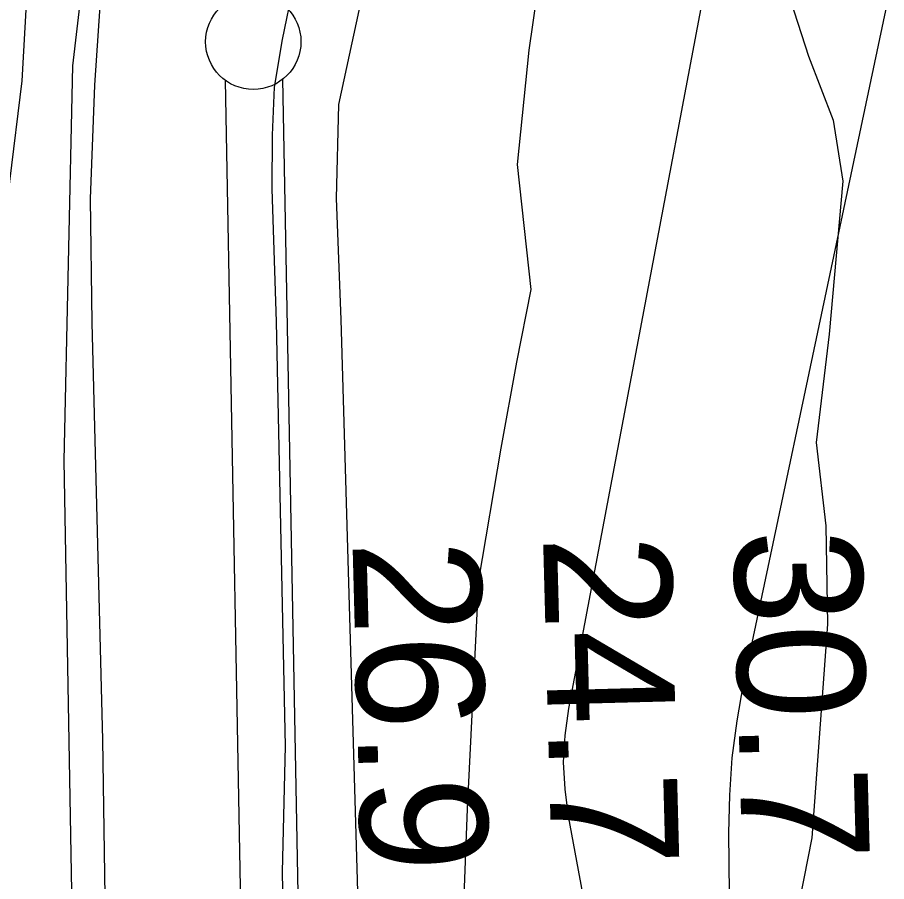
# Model space of a CAD drawing. Extents: x 3361039 to 3398939, y 576572 to 602007.
# Drawn here: x 3374340.7 to 3374796.7, y 590259.8 to 590713 of the extents above; entities that cross this region are included whole.
import ezdxf

# ---------------------------------------------------------------- set-up
doc = ezdxf.new("R2010")
doc.units = 0
for name, color, linetype in [('V-CHAN-NAID', 7, 'Continuous'), ('V-FLOD-BASE', 7, 'Continuous'), ('V-LEVE-TOET', 7, 'Continuous'), ('V-RIVR-RANG', 7, 'Continuous'), ('V-ROAD-CNTR', 7, 'Continuous'), ('V-SITE-VEGE', 7, 'Continuous'), ('V-SURV-LINE', 7, 'Continuous'), ('V-TOPO-MAJR', 7, 'Continuous'), ('V-TOPO-SHOR', 7, 'Continuous')]:
    doc.layers.add(name, color=color, linetype=linetype)

msp = doc.modelspace()

# ---------------------------------------------------------------- linework, layer by layer
at = {"layer": 'V-FLOD-BASE'}
msp.add_lwpolyline([(3374489.8, 589739.15), (3374492.79, 589870.75), (3374482.73, 590100.42), (3374479.81, 590264.99), (3374481.3, 590330.79), (3374476.65, 590553.35), (3374474.27, 590623.1), (3374474.57, 590651.31), (3374475.63, 590676.37), (3374479.81, 590701.4), (3374485.6, 590729.54), (3374497.87, 590777.2), (3374522.24, 590857.64), (3374566.87, 590999.75), (3374626.35, 591212.22), (3374641.79, 591262.98), (3374671.82, 591359.82), (3374718.88, 591508.95), (3374763.65, 591665.17), (3374814.01, 591829.95), (3374853.74, 591962.46)], dxfattribs=at)
at = {"layer": 'V-LEVE-TOET'}
for points in [[(3374389.43, 589761.45), (3374389.54, 589989.44), (3374388.63, 590122.65), (3374385.43, 590334.22), (3374379.95, 590552.88), (3374379.09, 590617.92), (3374381.29, 590677.44), (3374384.09, 590718.94), (3374392.44, 590765.86), (3374407, 590808.79), (3374441.16, 590925.17), (3374490.71, 591087.6), (3374546.75, 591271.12), (3374559.74, 591313.29), (3374579.97, 591372.61), (3374627.95, 591535.06), (3374646.57, 591590.49), (3374649.8, 591599.86), (3374652.21, 591605.32), (3374663.49, 591634.19), (3374673.99, 591663.06), (3374695.23, 591743.53), (3374735.94, 591885.69), (3374787.02, 592044.97)], [(3374880.12, 591930.31), (3374819.2, 591730.39), (3374767.92, 591552.3), (3374723.31, 591411.75), (3374655.15, 591193.89), (3374614.37, 591045.47), (3374538.91, 590804.96), (3374509.22, 590667.39), (3374507.9, 590618.04), (3374510.35, 590554.55), (3374519.52, 590242.62), (3374522.95, 590124.28), (3374525.64, 589865.69), (3374528, 589721.5)]]:
    msp.add_lwpolyline(points, dxfattribs=at)
at = {"layer": 'V-ROAD-CNTR'}
msp.add_lwpolyline([(3374898.68, 592606.75), (3374740.75, 592071.92), (3374503.53, 591267.94), (3374373.83, 590859.88), (3374359.86, 590806.61), (3374356.55, 590778.75), (3374345.52, 590723.54), (3374342.99, 590679.85), (3374329.86, 590574.19), (3374339.73, 590036.72), (3374354.96, 589451.5), (3374350.45, 589387.03), (3374337.5, 589333.03), (3374320.31, 589282.81), (3374300.3, 589239.69), (3374271.33, 589197.84), (3374242.66, 589163.8), (3374212.1, 589135.11), (3374178.28, 589110.74), (3374148.26, 589095.39), (3374101.93, 589073.59), (3373039.41, 588662.27), (3371741.17, 588155.38)], dxfattribs=at)
at = {"layer": 'V-SITE-VEGE'}
for points in [[(3374607.83, 589771.42), (3374599.04, 589823.74), (3374597.1, 589860.39), (3374595.41, 589921.21), (3374581.67, 590020.35), (3374571.81, 590117.9), (3374572.57, 590188.04), (3374576.87, 590297.9), (3374582.85, 590417.88), (3374594.5, 590487.12), (3374602.79, 590532.25), (3374610.21, 590570.36), (3374603.13, 590635.91), (3374609.23, 590695.87), (3374615.13, 590737.12)], [(3374744.43, 590727.93), (3374755.74, 590692.73), (3374768.62, 590659.07), (3374773.74, 590627.06), (3374766.63, 590546.85), (3374759.79, 590490.02), (3374764.77, 590446.31), (3374765.78, 590394.86), (3374757.55, 590282.7), (3374742.71, 590207.25), (3374739.78, 590152.72), (3374741.5, 590095.8), (3374738.54, 590038.15), (3374737.69, 589959.43), (3374729, 589876.12), (3374725.92, 589807.56)]]:
    msp.add_lwpolyline(points, dxfattribs=at)
at = {"layer": 'V-SURV-LINE'}
for points in [[(3374463.21, 589965.3), (3374449.82, 590680)], [(3374479.82, 590680.58), (3374493.2, 589965.88)]]:
    msp.add_lwpolyline(points, dxfattribs=at)
msp.add_circle((3374464.45, 590700.26), 25, dxfattribs=at)
at = {"layer": 'V-TOPO-MAJR'}
msp.add_lwpolyline([(3374846.2, 591495.26), (3374629.76, 590350.51), (3374627.9, 590336.44), (3374627.09, 590322.36), (3374627.85, 590308.29), (3374629.65, 590294.21), (3374692.58, 589954.46), (3374696.13, 589950.07), (3374699.82, 589948.06), (3374703.72, 589949.62), (3374707.76, 589953.56), (3374711.73, 589968.81), (3374714.72, 589984.21), (3374716.26, 589999.82), (3374716.84, 590015.57), (3374713.96, 590285.43), (3374714.4, 590305.11), (3374715.69, 590324.71), (3374718.27, 590344.18), (3374721.71, 590363.57), (3374884.18, 591131.95)], dxfattribs=at)
at = {"layer": 'V-TOPO-SHOR'}
msp.add_lwpolyline([(3374631.99, 591605.43), (3374584.83, 591443.52), (3374539.39, 591298.52), (3374500.28, 591169.62), (3374431.58, 590937.89), (3374398.04, 590825.86), (3374385.3, 590786.74), (3374376.39, 590746.04), (3374369.6, 590687.61), (3374365.06, 590480.59), (3374369.34, 590234.98), (3374370.5, 590128.74), (3374376.7, 589918.53), (3374380.71, 589648.29), (3374379.39, 589525.91), (3374386.62, 589410.37), (3374387.07, 589381.11), (3374386.06, 589358.8)], dxfattribs=at)

# ---------------------------------------------------------------- texts
at = {"layer": 'V-CHAN-NAID'}
msp.add_text('MCMANOR "179" (178.5)', height=100, rotation=335.8128, dxfattribs=at).set_placement((3374756.58, 591195.72))
at = {"layer": 'V-RIVR-RANG'}
for s, p in [('24.7', (3374616.45, 590440.97)), ('30.7', (3374716.41, 590443.84)), ('26.9', (3374516.48, 590438.36))]:
    msp.add_text(s, height=67, rotation=271.5083, dxfattribs=at).set_placement(p)

doc.saveas('drawing.dxf')
